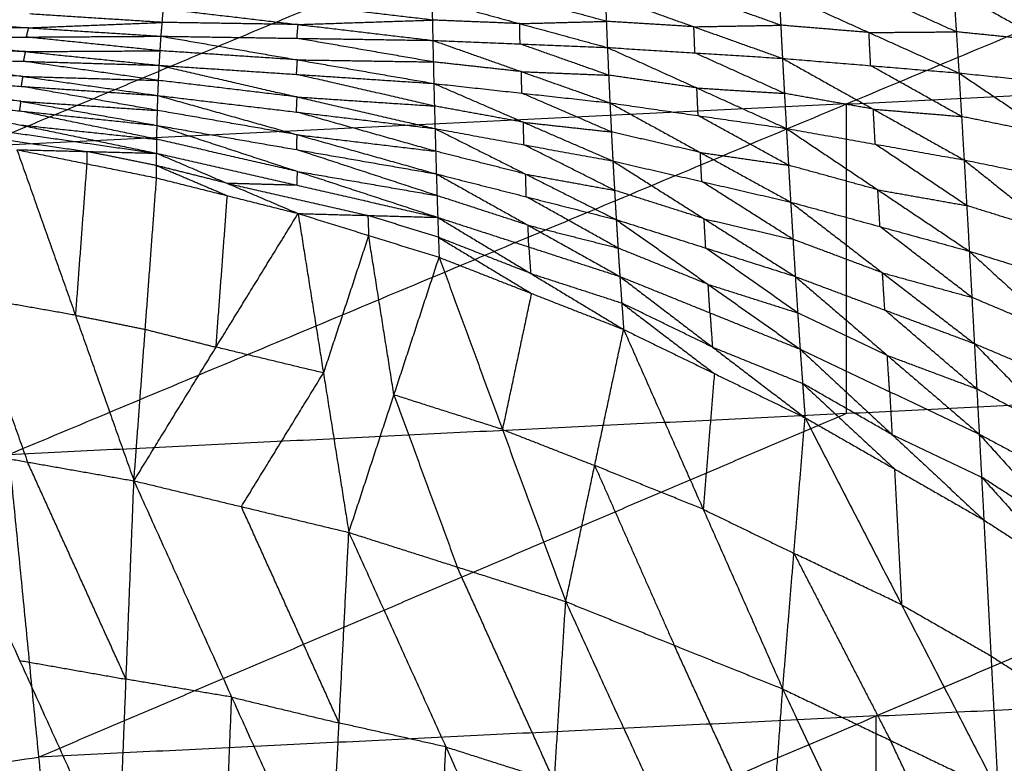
# Model space of a CAD drawing. Header units: millimetres. Extents: x -106 to 110, y -96 to 120.
# Tile 842 of 1020: x -7 to -2, y 100 to 104. Entities that reach past the tile are written whole.
import ezdxf

# ---------------------------------------------------------------- set-up
doc = ezdxf.new("R2010")
doc.units = ezdxf.units.MM
doc.header["$MEASUREMENT"] = 0
doc.layers.add('Default', color=7, linetype='Continuous', true_color=0x000000)

msp = doc.modelspace()

# ---------------------------------------------------------------- linework, layer by layer
at = {"layer": 'Default'}
for points in [[(-7.0086, 101.5852, 7.9444), (-2.5947, 103.4321, 8.5305), (1.8192, 105.2791, 9.1165)], [(-7.1684, 103.2074, 8.5305), (-4.9614, 104.1309, 8.8235), (-2.7545, 105.0544, 9.1165)], [(-4.7787, 103.9816, 5.3797), (-4.7764, 103.8744, 5.3315), (-4.7741, 103.7673, 5.2833)], [(-4.7787, 103.9816, 5.3797), (-4.3165, 103.8557, 5.2488), (-3.8542, 103.7299, 5.1179)], [(-3.8598, 103.8677, 5.1793), (-4.0909, 103.9306, 5.2447), (-4.322, 103.9935, 5.3102)], [(-3.8653, 104.0055, 5.2407), (-3.8598, 103.8677, 5.1793), (-3.8542, 103.7299, 5.1179)], [(-3.8653, 104.0055, 5.2407), (-3.3984, 103.8391, 5.0883), (-2.9315, 103.6726, 4.936)], [(-2.9407, 103.8473, 5.0129), (-3.1742, 103.9305, 5.0891), (-3.4076, 104.0138, 5.1653)], [(-2.95, 104.022, 5.0899), (-2.9407, 103.8473, 5.0129), (-2.9315, 103.6726, 4.936)], [(-2.95, 104.022, 5.0899), (-2.4758, 103.8087, 4.9137), (-2.0017, 103.5954, 4.7375)], [(-2.0155, 103.8124, 4.832), (-2.2525, 103.919, 4.92), (-2.4896, 104.0257, 5.0081)], [(-2.0293, 104.0294, 4.9264), (-2.0155, 103.8124, 4.832), (-2.0017, 103.5954, 4.7375)], [(-2.0293, 104.0294, 4.9264), (-1.5471, 103.7646, 4.725), (-1.065, 103.4998, 4.5236)], [(-6.2061, 103.7892, 5.5105), (-6.2, 103.8619, 5.5431), (-6.1939, 103.9346, 5.5757)], [(-6.1939, 103.9346, 5.5757), (-5.484, 103.8509, 5.4295), (-4.7741, 103.7673, 5.2833)], [(-4.7764, 103.8744, 5.3315), (-5.1314, 103.9162, 5.4046), (-5.4863, 103.9581, 5.4777)], [(-7.6019, 103.8783, 5.7441), (-6.904, 103.8338, 5.6273), (-6.2061, 103.7892, 5.5105)], [(-6.2, 103.8619, 5.5431), (-6.549, 103.8842, 5.6015), (-6.8979, 103.9064, 5.6599)], [(-5.484, 103.8509, 5.4295), (-5.1302, 103.8627, 5.3805), (-4.7764, 103.8744, 5.3315)], [(-4.3165, 103.8557, 5.2488), (-4.5465, 103.8651, 5.2902), (-4.7764, 103.8744, 5.3315)], [(-6.904, 103.8338, 5.6273), (-7.2587, 103.8316, 5.675), (-7.6135, 103.8294, 5.7227)], [(-6.9156, 103.7848, 5.6059), (-6.9098, 103.8093, 5.6166), (-6.904, 103.8338, 5.6273)], [(-6.904, 103.8338, 5.6273), (-6.552, 103.8478, 5.5852), (-6.2, 103.8619, 5.5431)], [(-5.484, 103.8509, 5.4295), (-5.842, 103.8564, 5.4863), (-6.2, 103.8619, 5.5431)], [(-5.4901, 103.7782, 5.3969), (-5.4871, 103.8146, 5.4132), (-5.484, 103.8509, 5.4295)], [(-4.3165, 103.8557, 5.2488), (-4.0881, 103.8617, 5.214), (-3.8598, 103.8677, 5.1793)], [(-4.3142, 103.7486, 5.2006), (-4.3153, 103.8022, 5.2247), (-4.3165, 103.8557, 5.2488)], [(-3.3984, 103.8391, 5.0883), (-3.6291, 103.8534, 5.1338), (-3.8598, 103.8677, 5.1793)], [(-3.3984, 103.8391, 5.0883), (-3.1696, 103.8432, 5.0506), (-2.9407, 103.8473, 5.0129)], [(-3.3929, 103.7013, 5.0269), (-3.3956, 103.7702, 5.0576), (-3.3984, 103.8391, 5.0883)], [(-2.4758, 103.8087, 4.9137), (-2.7083, 103.828, 4.9633), (-2.9407, 103.8473, 5.0129)], [(-7.625, 103.7804, 5.7012), (-6.9156, 103.7848, 5.6059), (-6.2061, 103.7892, 5.5105)], [(-7.625, 103.7804, 5.7012), (-6.9204, 103.7082, 5.5865), (-6.2157, 103.636, 5.4718)], [(-6.2109, 103.7126, 5.4912), (-6.5632, 103.7487, 5.5485), (-6.9156, 103.7848, 5.6059)], [(-6.2157, 103.636, 5.4718), (-6.2109, 103.7126, 5.4912), (-6.2061, 103.7892, 5.5105)], [(-6.2061, 103.7892, 5.5105), (-5.4901, 103.7782, 5.3969), (-4.7741, 103.7673, 5.2833)], [(-6.2061, 103.7892, 5.5105), (-5.4874, 103.6648, 5.3673), (-4.7688, 103.5403, 5.224)], [(-4.7714, 103.6538, 5.2537), (-5.1308, 103.716, 5.3253), (-5.4901, 103.7782, 5.3969)], [(-2.4758, 103.8087, 4.9137), (-2.2456, 103.8105, 4.8728), (-2.0155, 103.8124, 4.832)], [(-2.4666, 103.634, 4.8367), (-2.4712, 103.7213, 4.8752), (-2.4758, 103.8087, 4.9137)], [(-1.5471, 103.7646, 4.725), (-1.7813, 103.7885, 4.7785), (-2.0155, 103.8124, 4.832)], [(-6.9204, 103.7082, 5.5865), (-7.2776, 103.7187, 5.6376), (-7.6349, 103.7292, 5.6887)], [(-4.7741, 103.7673, 5.2833), (-4.7714, 103.6538, 5.2537), (-4.7688, 103.5403, 5.224)], [(-4.7741, 103.7673, 5.2833), (-4.3142, 103.7486, 5.2006), (-3.8542, 103.7299, 5.1179)], [(-4.7741, 103.7673, 5.2833), (-4.3075, 103.6027, 5.1616), (-3.8409, 103.4381, 5.0399)], [(-3.8476, 103.584, 5.0789), (-4.0809, 103.6663, 5.1397), (-4.3142, 103.7486, 5.2006)], [(-3.8542, 103.7299, 5.1179), (-3.8476, 103.584, 5.0789), (-3.8409, 103.4381, 5.0399)], [(-3.8542, 103.7299, 5.1179), (-3.3929, 103.7013, 5.0269), (-2.9315, 103.6726, 4.936)], [(-3.8542, 103.7299, 5.1179), (-3.3826, 103.5166, 4.9768), (-2.911, 103.3032, 4.8357)], [(-7.6448, 103.678, 5.6762), (-6.9338, 103.5774, 5.5714), (-6.2228, 103.4768, 5.4667)], [(-7.6448, 103.678, 5.6762), (-6.9303, 103.657, 5.574), (-6.2157, 103.636, 5.4718)], [(-6.9303, 103.657, 5.574), (-6.9253, 103.6826, 5.5802), (-6.9204, 103.7082, 5.5865)], [(-6.9204, 103.7082, 5.5865), (-6.5656, 103.7104, 5.5388), (-6.2109, 103.7126, 5.4912)], [(-5.4874, 103.6648, 5.3673), (-5.8492, 103.6887, 5.4292), (-6.2109, 103.7126, 5.4912)], [(-2.9213, 103.4879, 4.8858), (-3.1571, 103.5946, 4.9564), (-3.3929, 103.7013, 5.0269)], [(-2.9315, 103.6726, 4.936), (-2.9213, 103.4879, 4.8858), (-2.911, 103.3032, 4.8357)], [(-2.9315, 103.6726, 4.936), (-2.4666, 103.634, 4.8367), (-2.0017, 103.5954, 4.7375)], [(-2.9315, 103.6726, 4.936), (-2.4529, 103.405, 4.7739), (-1.9743, 103.1373, 4.6118)], [(-6.9338, 103.5774, 5.5714), (-7.2935, 103.6015, 5.6234), (-7.6531, 103.6256, 5.6754)], [(-6.2193, 103.5564, 5.4693), (-6.5748, 103.6067, 5.5216), (-6.9303, 103.657, 5.574)], [(-6.2228, 103.4768, 5.4667), (-6.2193, 103.5564, 5.4693), (-6.2157, 103.636, 5.4718)], [(-6.2157, 103.636, 5.4718), (-5.4923, 103.5881, 5.3479), (-4.7688, 103.5403, 5.224)], [(-6.2157, 103.636, 5.4718), (-5.4891, 103.4692, 5.3412), (-4.7625, 103.3025, 5.2106)], [(-5.4923, 103.5881, 5.3479), (-5.4898, 103.6264, 5.3576), (-5.4874, 103.6648, 5.3673)], [(-5.4874, 103.6648, 5.3673), (-5.1294, 103.6593, 5.3105), (-4.7714, 103.6538, 5.2537)], [(-4.3075, 103.6027, 5.1616), (-4.5395, 103.6282, 5.2076), (-4.7714, 103.6538, 5.2537)], [(-2.5947, 103.4321, 8.5305), (-0.3878, 103.5405, 8.5305), (1.8192, 103.649, 8.5305)], [(-1.988, 103.3663, 4.6746), (-2.2273, 103.5002, 4.7557), (-2.4666, 103.634, 4.8367)], [(-7.6614, 103.5731, 5.6747), (-6.9443, 103.4462, 5.5871), (-6.2272, 103.3194, 5.4996)], [(-7.6614, 103.5731, 5.6747), (-6.9421, 103.525, 5.5707), (-6.2228, 103.4768, 5.4667)], [(-6.9421, 103.525, 5.5707), (-6.938, 103.5512, 5.5711), (-6.9338, 103.5774, 5.5714)], [(-6.9338, 103.5774, 5.5714), (-6.5765, 103.5669, 5.5203), (-6.2193, 103.5564, 5.4693)], [(-4.7657, 103.4214, 5.2173), (-5.129, 103.5048, 5.2826), (-5.4923, 103.5881, 5.3479)], [(-4.3048, 103.4892, 5.132), (-4.3062, 103.5459, 5.1468), (-4.3075, 103.6027, 5.1616)], [(-4.3075, 103.6027, 5.1616), (-4.0775, 103.5933, 5.1203), (-3.8476, 103.584, 5.0789)], [(-3.3826, 103.5166, 4.9768), (-3.6151, 103.5503, 5.0278), (-3.8476, 103.584, 5.0789)], [(-2.0017, 103.5954, 4.7375), (-1.988, 103.3663, 4.6746), (-1.9743, 103.1373, 4.6118)], [(-2.0017, 103.5954, 4.7375), (-1.5333, 103.5476, 4.6306), (-1.065, 103.4998, 4.5236)], [(-2.0017, 103.5954, 4.7375), (-1.5171, 103.2698, 4.5541), (-1.0325, 102.9443, 4.3707)], [(-6.9443, 103.4462, 5.5871), (-7.3062, 103.4844, 5.6372), (-7.668, 103.5225, 5.6872)], [(-6.225, 103.3981, 5.4832), (-6.5835, 103.4615, 5.5269), (-6.9421, 103.525, 5.5707)], [(-5.4891, 103.4692, 5.3412), (-5.8542, 103.5128, 5.4052), (-6.2193, 103.5564, 5.4693)], [(-4.7688, 103.5403, 5.224), (-4.7657, 103.4214, 5.2173), (-4.7625, 103.3025, 5.2106)], [(-4.7688, 103.5403, 5.224), (-4.3048, 103.4892, 5.132), (-3.8409, 103.4381, 5.0399)], [(-4.7688, 103.5403, 5.224), (-4.297, 103.336, 5.1204), (-3.8252, 103.1318, 5.0168)], [(-3.376, 103.3707, 4.9378), (-3.3793, 103.4436, 4.9573), (-3.3826, 103.5166, 4.9768)], [(-3.3826, 103.5166, 4.9768), (-3.152, 103.5022, 4.9313), (-2.9213, 103.4879, 4.8858)], [(-7.6747, 103.4718, 5.6997), (-6.952, 103.3222, 5.6322), (-6.2293, 103.1726, 5.5646)], [(-7.6747, 103.4718, 5.6997), (-6.9509, 103.3956, 5.5996), (-6.2272, 103.3194, 5.4996)], [(-6.2272, 103.3194, 5.4996), (-6.225, 103.3981, 5.4832), (-6.2228, 103.4768, 5.4667)], [(-6.2228, 103.4768, 5.4667), (-5.4927, 103.3897, 5.3387), (-4.7625, 103.3025, 5.2106)], [(-6.2228, 103.4768, 5.4667), (-5.4892, 103.2702, 5.358), (-4.7556, 103.0637, 5.2493)], [(-5.4927, 103.3897, 5.3387), (-5.4909, 103.4294, 5.3399), (-5.4891, 103.4692, 5.3412)], [(-5.4891, 103.4692, 5.3412), (-5.1274, 103.4453, 5.2793), (-4.7657, 103.4214, 5.2173)], [(-3.8331, 103.2849, 5.0284), (-4.0689, 103.3871, 5.0802), (-4.3048, 103.4892, 5.132)], [(-2.4529, 103.405, 4.7739), (-2.6871, 103.4464, 4.8299), (-2.9213, 103.4879, 4.8858)], [(-2.5947, 103.4321, 8.5305), (-4.8815, 103.3198, 8.5305), (-7.1684, 103.2074, 8.5305)], [(-6.9509, 103.3956, 5.5996), (-6.9476, 103.4209, 5.5934), (-6.9443, 103.4462, 5.5871)], [(-6.9443, 103.4462, 5.5871), (-6.5846, 103.4222, 5.5351), (-6.225, 103.3981, 5.4832)], [(-4.297, 103.336, 5.1204), (-4.5313, 103.3787, 5.1689), (-4.7657, 103.4214, 5.2173)], [(-3.8409, 103.4381, 5.0399), (-3.8331, 103.2849, 5.0284), (-3.8252, 103.1318, 5.0168)], [(-3.8409, 103.4381, 5.0399), (-3.376, 103.3707, 4.9378), (-2.911, 103.3032, 4.8357)], [(-3.8409, 103.4381, 5.0399), (-3.3646, 103.1767, 4.9201), (-2.8884, 102.9153, 4.8002)], [(-2.5947, 101.802, 7.9444), (-2.5947, 102.6171, 8.2375), (-2.5947, 103.4321, 8.5305)], [(-7.6849, 103.3815, 5.7456), (-6.9571, 103.277, 5.6551), (-6.2293, 103.1726, 5.5646)], [(-6.2282, 103.246, 5.5321), (-6.5896, 103.3208, 5.5659), (-6.9509, 103.3956, 5.5996)], [(-5.4892, 103.2702, 5.358), (-5.8571, 103.3342, 5.4206), (-6.225, 103.3981, 5.4832)], [(-4.7591, 103.1831, 5.2299), (-5.1259, 103.2864, 5.2843), (-5.4927, 103.3897, 5.3387)], [(-2.8997, 103.1093, 4.8179), (-3.1378, 103.24, 4.8779), (-3.376, 103.3707, 4.9378)], [(-2.4427, 103.2203, 4.7237), (-2.4478, 103.3126, 4.7488), (-2.4529, 103.405, 4.7739)], [(-2.4529, 103.405, 4.7739), (-2.2204, 103.3856, 4.7243), (-1.988, 103.3663, 4.6746)], [(-1.5171, 103.2698, 4.5541), (-1.7525, 103.3181, 4.6144), (-1.988, 103.3663, 4.6746)], [(-6.952, 103.3222, 5.6322), (-6.5901, 103.2841, 5.5821), (-6.2282, 103.246, 5.5321)], [(-6.2293, 103.1726, 5.5646), (-6.2282, 103.246, 5.5321), (-6.2272, 103.3194, 5.4996)], [(-6.2272, 103.3194, 5.4996), (-5.4914, 103.1915, 5.3744), (-4.7556, 103.0637, 5.2493)], [(-6.2272, 103.3194, 5.4996), (-5.4877, 103.077, 5.4168), (-4.7482, 102.8347, 5.3341)], [(-4.2939, 103.2172, 5.1137), (-4.2954, 103.2766, 5.1171), (-4.297, 103.336, 5.1204)], [(-4.297, 103.336, 5.1204), (-4.065, 103.3105, 5.0744), (-3.8331, 103.2849, 5.0284)], [(-2.911, 103.3032, 4.8357), (-2.8997, 103.1093, 4.8179), (-2.8884, 102.9153, 4.8002)], [(-2.911, 103.3032, 4.8357), (-2.4427, 103.2203, 4.7237), (-1.9743, 103.1373, 4.6118)], [(-2.911, 103.3032, 4.8357), (-2.429, 102.9799, 4.6989), (-1.947, 102.6565, 4.5622)], [(-7.3254, 103.2864, 5.7396), (-6.9615, 103.2341, 5.6943), (-6.5976, 103.1819, 5.6491)], [(-5.4914, 103.1915, 5.3744), (-5.4903, 103.2309, 5.3662), (-5.4892, 103.2702, 5.358)], [(-5.4892, 103.2702, 5.358), (-5.1241, 103.2267, 5.294), (-4.7591, 103.1831, 5.2299)], [(-4.7625, 103.3025, 5.2106), (-4.7591, 103.1831, 5.2299), (-4.7556, 103.0637, 5.2493)], [(-4.7625, 103.3025, 5.2106), (-4.2939, 103.2172, 5.1137), (-3.8252, 103.1318, 5.0168)], [(-4.7625, 103.3025, 5.2106), (-4.2851, 103.0626, 5.1334), (-3.8076, 102.8227, 5.0561)], [(-3.3646, 103.1767, 4.9201), (-3.5988, 103.2308, 4.9742), (-3.8331, 103.2849, 5.0284)], [(-5.4877, 103.077, 5.4168), (-5.858, 103.1615, 5.4745), (-6.2282, 103.246, 5.5321)], [(-3.8164, 102.9772, 5.0365), (-4.0551, 103.0972, 5.0751), (-4.2939, 103.2172, 5.1137)], [(-1.9606, 102.8969, 4.587), (-2.2016, 103.0586, 4.6554), (-2.4427, 103.2203, 4.7237)], [(-6.9659, 103.1913, 5.7336), (-6.6574, 102.3188, 4.5187), (-6.349, 101.4463, 3.3038)], [(-6.9659, 103.1913, 5.7336), (-6.5978, 103.117, 5.6934), (-6.2298, 103.0427, 5.6533)], [(-6.9659, 103.1913, 5.7336), (-6.5976, 103.1819, 5.6491), (-6.2293, 103.1726, 5.5646)], [(-6.5976, 103.1819, 5.6491), (-6.5977, 103.1494, 5.6713), (-6.5978, 103.117, 5.6934)], [(-6.2295, 103.1076, 5.609), (-6.4136, 103.1448, 5.629), (-6.5976, 103.1819, 5.6491)], [(-6.2298, 103.0427, 5.6533), (-6.2295, 103.1076, 5.609), (-6.2293, 103.1726, 5.5646)], [(-6.2293, 103.1726, 5.5646), (-5.8566, 103.0137, 5.5629), (-5.4839, 102.8548, 5.5612)], [(-6.2293, 103.1726, 5.5646), (-5.4888, 103.0036, 5.4494), (-4.7482, 102.8347, 5.3341)], [(-4.7519, 102.9492, 5.2917), (-5.1216, 103.0703, 5.333), (-5.4914, 103.1915, 5.3744)], [(-4.2851, 103.0626, 5.1334), (-4.5221, 103.1228, 5.1817), (-4.7591, 103.1831, 5.2299)], [(-3.3568, 103.0236, 4.9085), (-3.3607, 103.1001, 4.9143), (-3.3646, 103.1767, 4.9201)], [(-3.3646, 103.1767, 4.9201), (-3.1322, 103.143, 4.869), (-2.8997, 103.1093, 4.8179)], [(-6.5978, 103.117, 5.6934), (-6.6276, 102.7179, 5.1061), (-6.6574, 102.3188, 4.5187)], [(-6.2295, 103.1076, 5.609), (-6.0432, 103.0282, 5.6081), (-5.8568, 102.9488, 5.6072)], [(-5.8566, 103.0137, 5.5629), (-6.0431, 103.0607, 5.5859), (-6.2295, 103.1076, 5.609)], [(-3.8252, 103.1318, 5.0168), (-3.8164, 102.9772, 5.0365), (-3.8076, 102.8227, 5.0561)], [(-3.8252, 103.1318, 5.0168), (-3.3568, 103.0236, 4.9085), (-2.8884, 102.9153, 4.8002)], [(-3.8252, 103.1318, 5.0168), (-3.3446, 102.8273, 4.9278), (-2.864, 102.5228, 4.8388)], [(-2.429, 102.9799, 4.6989), (-2.6643, 103.0446, 4.7584), (-2.8997, 103.1093, 4.8179)], [(-1.9743, 103.1373, 4.6118), (-1.9606, 102.8969, 4.587), (-1.947, 102.6565, 4.5622)], [(-1.9743, 103.1373, 4.6118), (-1.5034, 103.0408, 4.4913), (-1.0325, 102.9443, 4.3707)], [(-1.9743, 103.1373, 4.6118), (-1.4894, 102.7497, 4.4591), (-1.0045, 102.3622, 4.3064)], [(-5.4888, 103.0036, 5.4494), (-5.4882, 103.0403, 5.4331), (-5.4877, 103.077, 5.4168)], [(-5.4877, 103.077, 5.4168), (-5.1198, 103.0131, 5.3543), (-4.7519, 102.9492, 5.2917)], [(-4.7556, 103.0637, 5.2493), (-4.7519, 102.9492, 5.2917), (-4.7482, 102.8347, 5.3341)], [(-4.7556, 103.0637, 5.2493), (-4.2816, 102.9432, 5.1527), (-3.8076, 102.8227, 5.0561)], [(-4.7556, 103.0637, 5.2493), (-4.272, 102.7934, 5.2007), (-3.7885, 102.5232, 5.1522)], [(-4.2816, 102.9432, 5.1527), (-4.2833, 103.0029, 5.143), (-4.2851, 103.0626, 5.1334)], [(-4.2851, 103.0626, 5.1334), (-4.0507, 103.0199, 5.0849), (-3.8164, 102.9772, 5.0365)], [(-6.349, 101.4463, 3.3038), (-6.2894, 102.2445, 4.4786), (-6.2298, 103.0427, 5.6533)], [(-6.2298, 103.0427, 5.6533), (-5.8568, 102.9488, 5.6072), (-5.4839, 102.8548, 5.5612)], [(-5.8566, 103.0137, 5.5629), (-5.4863, 102.9292, 5.5053), (-5.1161, 102.8448, 5.4476)], [(-5.4888, 103.0036, 5.4494), (-5.6727, 103.0087, 5.5061), (-5.8566, 103.0137, 5.5629)], [(-2.8762, 102.7191, 4.8195), (-3.1165, 102.8713, 4.864), (-3.3568, 103.0236, 4.9085)], [(-5.9164, 102.1506, 4.4325), (-5.8866, 102.5497, 5.0199), (-5.8568, 102.9488, 5.6072)], [(-4.272, 102.7934, 5.2007), (-4.512, 102.8713, 5.2462), (-4.7519, 102.9492, 5.2917)], [(-3.798, 102.6729, 5.1042), (-4.0398, 102.8081, 5.1284), (-4.2816, 102.9432, 5.1527)], [(-3.3446, 102.8273, 4.9278), (-3.5805, 102.9023, 4.9822), (-3.8164, 102.9772, 5.0365)], [(-2.4177, 102.7859, 4.6812), (-2.4233, 102.8829, 4.6901), (-2.429, 102.9799, 4.6989)], [(-2.429, 102.9799, 4.6989), (-2.1948, 102.9384, 4.643), (-1.9606, 102.8969, 4.587)], [(-2.8884, 102.9153, 4.8002), (-2.8762, 102.7191, 4.8195), (-2.864, 102.5228, 4.8388)], [(-2.8884, 102.9153, 4.8002), (-2.4177, 102.7859, 4.6812), (-1.947, 102.6565, 4.5622)], [(-2.8884, 102.9153, 4.8002), (-2.4043, 102.5424, 4.7), (-1.9203, 102.1695, 4.5998)], [(-1.4894, 102.7497, 4.4591), (-1.725, 102.8233, 4.523), (-1.9606, 102.8969, 4.587)], [(-6.349, 101.4463, 3.3038), (-5.9164, 102.1506, 4.4325), (-5.4839, 102.8548, 5.5612)], [(-5.4839, 102.8548, 5.5612), (-5.3504, 102.0146, 4.4091), (-5.2168, 101.1743, 3.257)], [(-5.4839, 102.8548, 5.5612), (-5.1161, 102.8448, 5.4476), (-4.7482, 102.8347, 5.3341)], [(-5.4839, 102.8548, 5.5612), (-5.1124, 102.7395, 5.5089), (-4.7409, 102.6241, 5.4567)], [(-5.1161, 102.8448, 5.4476), (-5.1142, 102.7921, 5.4783), (-5.1124, 102.7395, 5.5089)], [(-4.7446, 102.7294, 5.3954), (-4.9303, 102.7871, 5.4215), (-5.1161, 102.8448, 5.4476)], [(-4.7482, 102.8347, 5.3341), (-4.7446, 102.7294, 5.3954), (-4.7409, 102.6241, 5.4567)], [(-4.7482, 102.8347, 5.3341), (-4.2684, 102.6789, 5.2432), (-3.7885, 102.5232, 5.1522)], [(-4.7482, 102.8347, 5.3341), (-4.2584, 102.5392, 5.3155), (-3.7685, 102.2437, 5.2969)], [(-4.2684, 102.6789, 5.2432), (-4.2702, 102.7362, 5.2219), (-4.272, 102.7934, 5.2007)], [(-4.272, 102.7934, 5.2007), (-4.035, 102.7332, 5.1525), (-3.798, 102.6729, 5.1042)], [(-3.8076, 102.8227, 5.0561), (-3.798, 102.6729, 5.1042), (-3.7885, 102.5232, 5.1522)], [(-3.8076, 102.8227, 5.0561), (-3.3358, 102.6728, 4.9475), (-2.864, 102.5228, 4.8388)], [(-3.8076, 102.8227, 5.0561), (-3.3231, 102.4813, 5.0012), (-2.8386, 102.1399, 4.9462)], [(-3.3358, 102.6728, 4.9475), (-3.3402, 102.75, 4.9377), (-3.3446, 102.8273, 4.9278)], [(-3.3446, 102.8273, 4.9278), (-3.1104, 102.7732, 4.8737), (-2.8762, 102.7191, 4.8195)], [(-1.9336, 102.413, 4.581), (-2.1757, 102.5995, 4.6311), (-2.4177, 102.7859, 4.6812)], [(-5.1124, 102.7395, 5.5089), (-5.2314, 102.377, 4.959), (-5.3504, 102.0146, 4.4091)], [(-4.9789, 101.8992, 4.3568), (-5.0456, 102.3194, 4.9329), (-5.1124, 102.7395, 5.5089)], [(-4.7446, 102.7294, 5.3954), (-4.4996, 102.5817, 5.3861), (-4.2547, 102.4339, 5.3768)], [(-4.2584, 102.5392, 5.3155), (-4.5015, 102.6343, 5.3554), (-4.7446, 102.7294, 5.3954)], [(-2.4043, 102.5424, 4.7), (-2.6403, 102.6307, 4.7598), (-2.8762, 102.7191, 4.8195)], [(-4.2684, 102.6789, 5.2432), (-4.2634, 102.609, 5.2793), (-4.2584, 102.5392, 5.3155)], [(-3.3231, 102.4813, 5.0012), (-3.5606, 102.5771, 5.0527), (-3.798, 102.6729, 5.1042)], [(-2.8513, 102.3313, 4.8925), (-3.0936, 102.5021, 4.92), (-3.3358, 102.6728, 4.9475)], [(-1.947, 102.6565, 4.5622), (-1.9336, 102.413, 4.581), (-1.9203, 102.1695, 4.5998)], [(-1.947, 102.6565, 4.5622), (-1.4757, 102.5094, 4.4343), (-1.0045, 102.3622, 4.3064)], [(-1.947, 102.6565, 4.5622), (-1.4641, 102.2147, 4.453), (-0.9812, 101.7729, 4.3438)], [(-5.2168, 101.1743, 3.257), (-4.9789, 101.8992, 4.3568), (-4.7409, 102.6241, 5.4567)], [(-4.7409, 102.6241, 5.4567), (-4.4073, 101.7171, 4.3265), (-4.0737, 100.81, 3.1964)], [(-4.7409, 102.6241, 5.4567), (-4.2547, 102.4339, 5.3768), (-3.7685, 102.2437, 5.2969)], [(-4.2584, 102.5392, 5.3155), (-4.0184, 102.4613, 5.27), (-3.7785, 102.3834, 5.2246)], [(-2.3922, 102.3462, 4.7193), (-2.3983, 102.4443, 4.7097), (-2.4043, 102.5424, 4.7)], [(-2.4043, 102.5424, 4.7), (-2.169, 102.4777, 4.6405), (-1.9336, 102.413, 4.581)], [(-3.7885, 102.5232, 5.1522), (-3.7785, 102.3834, 5.2246), (-3.7685, 102.2437, 5.2969)], [(-3.7885, 102.5232, 5.1522), (-3.3136, 102.3315, 5.0492), (-2.8386, 102.1399, 4.9462)], [(-3.7885, 102.5232, 5.1522), (-3.3005, 102.151, 5.1333), (-2.8125, 101.7789, 5.1144)], [(-3.3136, 102.3315, 5.0492), (-3.3183, 102.4064, 5.0252), (-3.3231, 102.4813, 5.0012)], [(-3.3231, 102.4813, 5.0012), (-3.0872, 102.4063, 4.9468), (-2.8513, 102.3313, 4.8925)], [(-2.864, 102.5228, 4.8388), (-2.8513, 102.3313, 4.8925), (-2.8386, 102.1399, 4.9462)], [(-2.864, 102.5228, 4.8388), (-2.3922, 102.3462, 4.7193), (-1.9203, 102.1695, 4.5998)], [(-2.864, 102.5228, 4.8388), (-2.3793, 102.1076, 4.7791), (-1.8946, 101.6923, 4.7194)], [(-4.2547, 102.4339, 5.3768), (-4.331, 102.0755, 4.8517), (-4.4073, 101.7171, 4.3265)], [(-7.2182, 102.4177, 4.5375), (-7.064, 101.9815, 3.9301), (-6.9097, 101.5453, 3.3226)], [(-6.6574, 102.3188, 4.5187), (-6.9378, 102.3683, 4.5281), (-7.2182, 102.4177, 4.5375)], [(-3.7785, 102.3834, 5.2246), (-3.5345, 102.1973, 5.2151), (-3.2905, 102.0113, 5.2056)], [(-3.3005, 102.151, 5.1333), (-3.5395, 102.2672, 5.1789), (-3.7785, 102.3834, 5.2246)], [(-1.4641, 102.2147, 4.453), (-1.6989, 102.3138, 4.517), (-1.9336, 102.413, 4.581)], [(-6.6574, 102.3188, 4.5187), (-6.4734, 102.2817, 4.4986), (-6.2894, 102.2445, 4.4786)], [(-3.3136, 102.3315, 5.0492), (-3.307, 102.2413, 5.0912), (-3.3005, 102.151, 5.1333)], [(-2.3793, 102.1076, 4.7791), (-2.6153, 102.2195, 4.8358), (-2.8513, 102.3313, 4.8925)], [(-1.9075, 101.9309, 4.6596), (-2.1498, 102.1385, 4.6895), (-2.3922, 102.3462, 4.7193)], [(-6.2894, 102.2445, 4.4786), (-6.1029, 102.1976, 4.4555), (-5.9164, 102.1506, 4.4325)], [(-4.0737, 100.81, 3.1964), (-3.9211, 101.5268, 4.2466), (-3.7685, 102.2437, 5.2969)], [(-3.7685, 102.2437, 5.2969), (-3.3492, 101.2964, 4.2094), (-2.93, 100.3492, 3.1219)], [(-3.7685, 102.2437, 5.2969), (-3.2905, 102.0113, 5.2056), (-2.8125, 101.7789, 5.1144)], [(-1.9203, 102.1695, 4.5998), (-1.9075, 101.9309, 4.6596), (-1.8946, 101.6923, 4.7194)], [(-1.9203, 102.1695, 4.5998), (-1.4508, 101.9712, 4.4718), (-0.9812, 101.7729, 4.3438)], [(-1.9203, 102.1695, 4.5998), (-1.4415, 101.6819, 4.5388), (-0.9628, 101.1943, 4.4779)], [(-5.3504, 102.0146, 4.4091), (-5.6334, 102.0826, 4.4208), (-5.9164, 102.1506, 4.4325)], [(-3.3005, 102.151, 5.1333), (-3.063, 102.0552, 5.0818), (-2.8256, 101.9594, 5.0303)], [(-2.8386, 102.1399, 4.9462), (-2.8256, 101.9594, 5.0303), (-2.8125, 101.7789, 5.1144)], [(-2.8386, 102.1399, 4.9462), (-2.3666, 101.9161, 4.8328), (-1.8946, 101.6923, 4.7194)], [(-2.8386, 102.1399, 4.9462), (-2.3544, 101.6898, 4.9298), (-1.8702, 101.2397, 4.9135)], [(-2.3666, 101.9161, 4.8328), (-2.373, 102.0118, 4.806), (-2.3793, 102.1076, 4.7791)], [(-2.3793, 102.1076, 4.7791), (-2.1434, 102.0192, 4.7194), (-1.9075, 101.9309, 4.6596)], [(-7.0086, 101.5852, 7.9444), (-2.5947, 101.802, 7.9444), (1.8192, 102.0189, 7.9444)], [(-6.6944, 98.3954, 6.9532), (-2.4376, 100.2071, 7.4488), (1.8192, 102.0189, 7.9444)], [(-5.7829, 101.3103, 3.2804), (-5.5666, 101.6624, 3.8447), (-5.3504, 102.0146, 4.4091)], [(-3.2905, 102.0113, 5.2056), (-3.3199, 101.6539, 4.7075), (-3.3492, 101.2964, 4.2094)], [(-2.8256, 101.9594, 5.0303), (-2.5835, 101.7343, 5.0221), (-2.3413, 101.5093, 5.0139)], [(-2.3544, 101.6898, 4.9298), (-2.59, 101.8246, 4.9801), (-2.8256, 101.9594, 5.0303)], [(-2.3666, 101.9161, 4.8328), (-2.3605, 101.8029, 4.8813), (-2.3544, 101.6898, 4.9298)], [(-1.4415, 101.6819, 4.5388), (-1.6745, 101.8064, 4.5992), (-1.9075, 101.9309, 4.6596)], [(-4.9789, 101.8992, 4.3568), (-4.8121, 101.4457, 3.7918), (-4.6453, 100.9921, 3.2267)], [(-4.4073, 101.7171, 4.3265), (-4.6931, 101.8081, 4.3417), (-4.9789, 101.8992, 4.3568)], [(-6.8515, 99.9903, 7.4488), (-4.7231, 100.8962, 7.6966), (-2.5947, 101.802, 7.9444)], [(-2.93, 100.3492, 3.1219), (-2.8712, 101.0641, 4.1181), (-2.8125, 101.7789, 5.1144)], [(-2.8125, 101.7789, 5.1144), (-2.3413, 101.5093, 5.0139), (-1.8702, 101.2397, 4.9135)], [(-2.8125, 101.7789, 5.1144), (-2.3039, 100.7932, 4.0769), (-1.7952, 99.8075, 3.0394)], [(-4.4073, 101.7171, 4.3265), (-4.1642, 101.6219, 4.2866), (-3.9211, 101.5268, 4.2466)], [(-7.4705, 101.6442, 3.3415), (-6.9512, 100.4998, 2.5019), (-6.4319, 99.3553, 1.6624)], [(-7.4705, 101.6442, 3.3415), (-6.9097, 101.5453, 3.3226), (-6.349, 101.4463, 3.3038)], [(-2.3544, 101.6898, 4.9298), (-2.1184, 101.5779, 4.8732), (-1.8824, 101.466, 4.8165)], [(-1.8946, 101.6923, 4.7194), (-1.8824, 101.466, 4.8165), (-1.8702, 101.2397, 4.9135)], [(-1.8946, 101.6923, 4.7194), (-1.4287, 101.4433, 4.5986), (-0.9628, 101.1943, 4.4779)], [(-1.8946, 101.6923, 4.7194), (-1.4217, 101.168, 4.7105), (-0.9489, 100.6438, 4.7016)], [(-7.0086, 101.5852, 7.9444), (-6.8515, 99.9903, 7.4488), (-6.6944, 98.3954, 6.9532)], [(-6.3905, 100.4008, 2.4831), (-6.6501, 100.973, 2.9029), (-6.9097, 101.5453, 3.3226)], [(-3.9211, 101.5268, 4.2466), (-3.7114, 101.0532, 3.7029), (-3.5018, 100.5796, 3.1591)], [(-3.3492, 101.2964, 4.2094), (-3.6351, 101.4116, 4.228), (-3.9211, 101.5268, 4.2466)], [(-2.3413, 101.5093, 5.0139), (-2.3226, 101.1512, 4.5454), (-2.3039, 100.7932, 4.0769)], [(-6.4319, 99.3553, 1.6624), (-6.3905, 100.4008, 2.4831), (-6.349, 101.4463, 3.3038)], [(-6.349, 101.4463, 3.3038), (-5.834, 100.3062, 2.4959), (-5.3191, 99.166, 1.6879)], [(-6.349, 101.4463, 3.3038), (-5.7829, 101.3103, 3.2804), (-5.2168, 101.1743, 3.257)], [(-1.8824, 101.466, 4.8165), (-1.646, 101.2039, 4.812), (-1.4095, 100.9417, 4.8076)], [(-1.4217, 101.168, 4.7105), (-1.6521, 101.317, 4.7635), (-1.8824, 101.466, 4.8165)], [(-5.268, 100.1701, 2.4725), (-5.5254, 100.7402, 2.8764), (-5.7829, 101.3103, 3.2804)], [(-3.3492, 101.2964, 4.2094), (-3.1102, 101.1803, 4.1638), (-2.8712, 101.0641, 4.1181)], [(-1.8702, 101.2397, 4.9135), (-1.8327, 100.5236, 3.9765), (-1.7952, 99.8075, 3.0394)], [(-1.8702, 101.2397, 4.9135), (-1.4095, 100.9417, 4.8076), (-0.9489, 100.6438, 4.7016)], [(-5.3191, 99.166, 1.6879), (-5.268, 100.1701, 2.4725), (-5.2168, 101.1743, 3.257)], [(-5.2168, 101.1743, 3.257), (-4.7052, 100.044, 2.4865), (-4.1936, 98.9137, 1.716)], [(-5.2168, 101.1743, 3.257), (-4.6453, 100.9921, 3.2267), (-4.0737, 100.81, 3.1964)], [(-2.8712, 101.0641, 4.1181), (-2.6169, 100.5712, 3.5994), (-2.3626, 100.0784, 3.0806)], [(-2.3039, 100.7932, 4.0769), (-2.5876, 100.9286, 4.0975), (-2.8712, 101.0641, 4.1181)], [(-4.1337, 99.8618, 2.4562), (-4.3895, 100.427, 2.8414), (-4.6453, 100.9921, 3.2267)], [(-4.1936, 98.9137, 1.716), (-4.1337, 99.8618, 2.4562), (-4.0737, 100.81, 3.1964)], [(-4.0737, 100.81, 3.1964), (-3.5668, 99.7017, 2.471), (-3.0599, 98.5934, 1.7457)], [(-4.0737, 100.81, 3.1964), (-3.5018, 100.5796, 3.1591), (-2.93, 100.3492, 3.1219)], [(-2.3039, 100.7932, 4.0769), (-2.0683, 100.6584, 4.0267), (-1.8327, 100.5236, 3.9765)], [(-1.7952, 99.8075, 3.0394), (-1.372, 100.2256, 3.8705), (-0.9489, 100.6438, 4.7016)], [(-2.9949, 99.4713, 2.4338), (-3.2484, 100.0255, 2.7964), (-3.5018, 100.5796, 3.1591)], [(-1.8327, 100.5236, 3.9765), (-1.6024, 100.3746, 3.9235), (-1.372, 100.2256, 3.8705)], [(-6.9512, 100.4998, 2.5019), (-6.6708, 100.4503, 2.4925), (-6.3905, 100.4008, 2.4831)], [(-5.834, 100.3062, 2.4959), (-6.1122, 100.3535, 2.4895), (-6.3905, 100.4008, 2.4831)], [(-2.4376, 100.2071, 7.4488), (-0.3092, 100.3117, 7.4488), (1.8192, 100.4163, 7.4488)], [(-3.0599, 98.5934, 1.7457), (-2.9949, 99.4713, 2.4338), (-2.93, 100.3492, 3.1219)], [(-2.93, 100.3492, 3.1219), (-2.4276, 99.2809, 2.4506), (-1.9253, 98.2126, 1.7793)], [(-2.93, 100.3492, 3.1219), (-2.3626, 100.0784, 3.0806), (-1.7952, 99.8075, 3.0394)], [(-5.8755, 99.2606, 1.6752), (-5.8548, 99.7834, 2.0855), (-5.834, 100.3062, 2.4959)], [(-5.834, 100.3062, 2.4959), (-5.551, 100.2381, 2.4842), (-5.268, 100.1701, 2.4725)], [(-2.4376, 100.2071, 7.4488), (-4.6446, 100.0987, 7.4488), (-6.8515, 99.9903, 7.4488)], [(-2.4376, 98.6045, 6.9532), (-2.4376, 99.4058, 7.201), (-2.4376, 100.2071, 7.4488)], [(-4.7052, 100.044, 2.4865), (-4.9866, 100.1071, 2.4795), (-5.268, 100.1701, 2.4725)], [(-4.7564, 99.0398, 1.7019), (-4.7308, 99.5419, 2.0942), (-4.7052, 100.044, 2.4865)], [(-4.7052, 100.044, 2.4865), (-4.4194, 99.9529, 2.4713), (-4.1337, 99.8618, 2.4562)], [(-1.8602, 99.01, 2.4094), (-2.1114, 99.5442, 2.745), (-2.3626, 100.0784, 3.0806)], [(-11.0673, 99.3649, 7.4488), (-8.9594, 99.6776, 7.4488), (-6.8515, 99.9903, 7.4488)]]:
    msp.add_open_spline(points, degree=2, dxfattribs=at)

doc.saveas('drawing.dxf')
